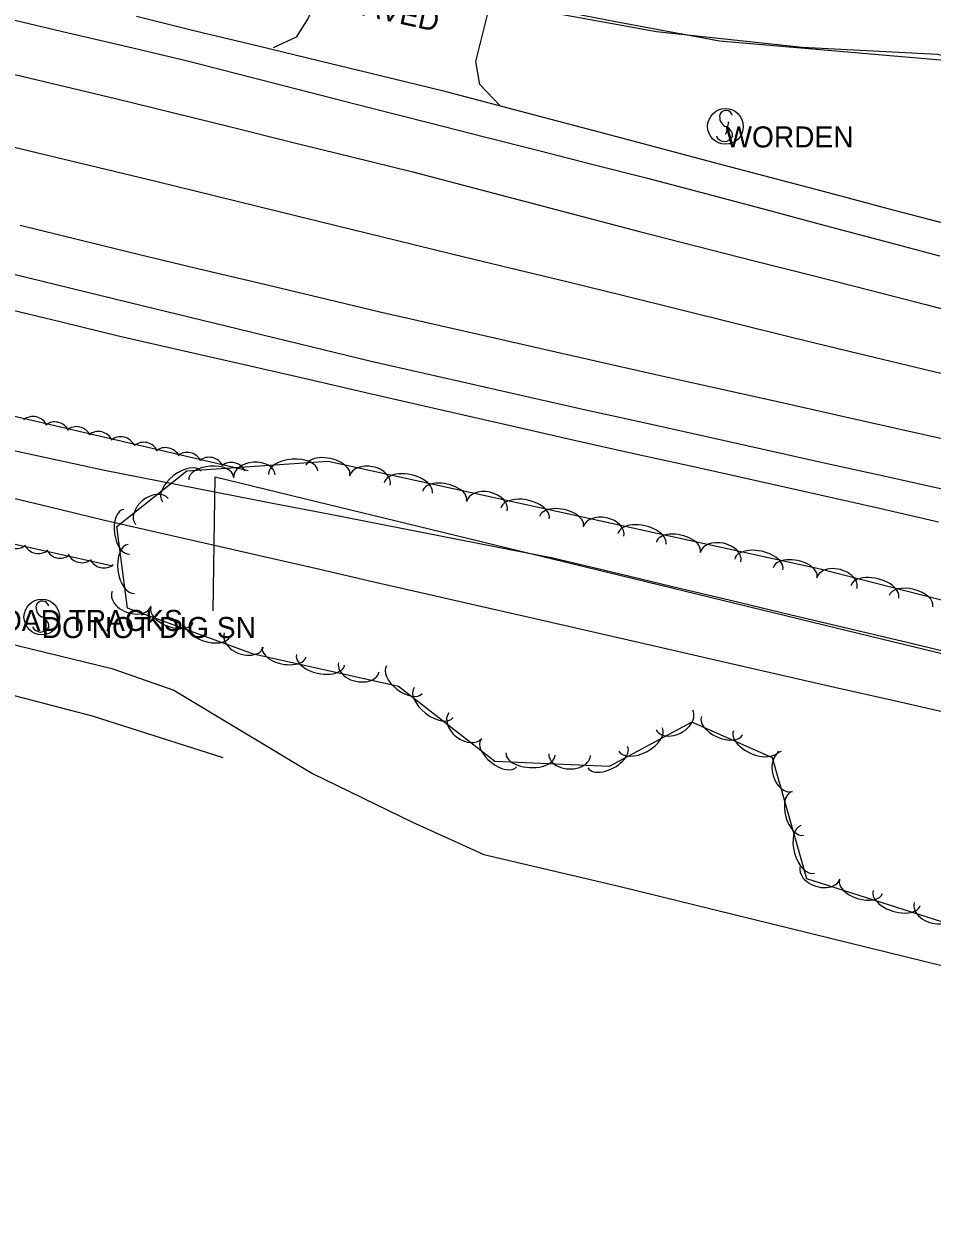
# Model space of a CAD drawing. Extents: x 1441650 to 1491889, y 345904 to 358319.
# Drawn here: x 1464392.3 to 1464608.2, y 349853 to 350135.9 of the extents above; entities that cross this region are included whole.
import ezdxf

# ---------------------------------------------------------------- set-up
doc = ezdxf.new("R2010")
doc.units = 0
for name, color, linetype in [('S_DITCHLINE', 7, 'Continuous'), ('S_EDGE_PAVEMENT', 7, 'Continuous'), ('S_MSC_PT_SYM', 7, 'Continuous'), ('S_PARKING_ANNOT', 7, 'Continuous'), ('S_PAVEMENT_CROWN', 7, 'Continuous'), ('S_SHOULDER', 7, 'Continuous'), ('S_SIGN', 7, 'Continuous'), ('S_SIGN_ANNOT', 7, 'Continuous'), ('S_STREAM', 7, 'Continuous'), ('S_SURVEY_TEXT_ANNOT', 7, 'Continuous'), ('S_TRAILS', 7, 'Continuous'), ('S_TREE', 7, 'Continuous')]:
    doc.layers.add(name, color=color, linetype=linetype)

msp = doc.modelspace()

# ---------------------------------------------------------------- linework, layer by layer
at = {"layer": 'S_DITCHLINE'}
for points in [[(1464508.29, 350141.1), (1464520.62, 350138.79), (1464532.95, 350136.48), (1464545.27, 350134.17), (1464557.6, 350131.85), (1464571.43, 350130.66), (1464585.26, 350129.46), (1464599.09, 350128.26), (1464612.92, 350127.07), (1464632.2, 350122.73), (1464651.48, 350118.39)], [(1464309.94, 350042.34), (1464322.58, 350039.3), (1464335.22, 350036.27), (1464347.87, 350033.23), (1464360.51, 350030.2), (1464373.16, 350027.16), (1464385.8, 350024.13), (1464398.45, 350021.09), (1464411.09, 350018.06), (1464423.97, 350015.11), (1464436.85, 350012.16), (1464449.72, 350009.22), (1464462.6, 350006.27), (1464475.48, 350003.33), (1464488.35, 350000.38), (1464501.23, 349997.43), (1464514.11, 349994.49), (1464528.28, 349991.25), (1464542.46, 349988.01), (1464556.64, 349984.78), (1464570.81, 349981.54), (1464584.99, 349978.3), (1464599.16, 349975.07), (1464613.34, 349971.83)], [(1464388.46, 350034.84), (1464411.45, 350029.82), (1464424.77, 350027.22), (1464438.08, 350024.62), (1464451.4, 350022.02), (1464464.72, 350019.42), (1464478.03, 350016.82), (1464491.35, 350014.22), (1464504.66, 350011.63), (1464517.98, 350009.03), (1464532.07, 350005.66), (1464546.16, 350002.3), (1464560.25, 349998.94), (1464574.34, 349995.57), (1464588.43, 349992.21), (1464602.52, 349988.85), (1464616.62, 349985.48)]]:
    msp.add_lwpolyline(points, dxfattribs=at)
at = {"layer": 'S_EDGE_PAVEMENT'}
for points in [[(1464505.58, 350116.34), (1464500.64, 350121.51), (1464499.72, 350126.94), (1464503.12, 350140.59), (1464506.52, 350154.25), (1464488.33, 350159.09), (1464470.14, 350163.93), (1464465, 350150.57), (1464459.87, 350137.21), (1464457.04, 350132.7), (1464451.57, 350130.15)], [(1464388.81, 350137.1), (1464402.83, 350133.79), (1464416.85, 350130.49), (1464430.86, 350127.18), (1464445.35, 350123.47), (1464459.84, 350119.75), (1464474.32, 350116.04), (1464488.81, 350112.33), (1464501.74, 350109.05), (1464514.67, 350105.78), (1464527.6, 350102.5), (1464540.53, 350099.23), (1464554.61, 350095.49), (1464568.68, 350091.74), (1464582.76, 350088), (1464596.84, 350084.26), (1464609.95, 350080.8)], [(1464389.54, 350076.51), (1464403.5, 350073.07), (1464417.45, 350069.64), (1464431.8, 350066.17), (1464446.16, 350062.7), (1464460.51, 350059.23), (1464474.87, 350055.77), (1464487.44, 350052.91), (1464500.01, 350050.06), (1464512.58, 350047.21), (1464525.16, 350044.35), (1464539.68, 350041.12), (1464554.19, 350037.89), (1464568.71, 350034.66), (1464583.23, 350031.43), (1464597.4, 350028.3), (1464611.56, 350025.16)]]:
    msp.add_lwpolyline(points, dxfattribs=at)
at = {"layer": 'S_MSC_PT_SYM'}
for points in [[(1464559.8, 350112.53), (1464559.8, 350112.58), (1464559.8, 350112.53), (1464559.75, 350112.53), (1464559.8, 350112.53), (1464559.8, 350112.48), (1464559.8, 350112.53), (1464559.85, 350112.53)], [(1464559.12, 350109.79), (1464559.12, 350109.84), (1464559.12, 350109.79), (1464559.07, 350109.79), (1464559.12, 350109.79), (1464559.12, 350109.74), (1464559.12, 350109.79), (1464559.17, 350109.79)]]:
    msp.add_lwpolyline(points, dxfattribs=at)
at = {"layer": 'S_PAVEMENT_CROWN'}
for points in [[(1464332.91, 350137.53), (1464346.35, 350134.33), (1464359.78, 350131.14), (1464373.22, 350127.94), (1464386.82, 350124.67), (1464400.42, 350121.39), (1464414.02, 350118.11), (1464427.62, 350114.83), (1464441.81, 350111.32), (1464456, 350107.8), (1464470.2, 350104.29), (1464484.39, 350100.77), (1464497.95, 350097.22), (1464511.51, 350093.66), (1464525.06, 350090.1), (1464538.62, 350086.55), (1464552.25, 350083.08), (1464565.88, 350079.61), (1464579.51, 350076.14), (1464593.14, 350072.67), (1464606.7, 350069.17), (1464620.25, 350065.67)], [(1464381.38, 350108.68), (1464395.57, 350105.27), (1464409.75, 350101.85), (1464423.94, 350098.44), (1464438.14, 350094.95), (1464452.34, 350091.45), (1464466.54, 350087.96), (1464480.74, 350084.47), (1464494.29, 350081.19), (1464507.83, 350077.91), (1464521.38, 350074.63), (1464534.93, 350071.35), (1464548.3, 350068.03), (1464561.68, 350064.71), (1464575.05, 350061.39), (1464588.43, 350058.07), (1464602.29, 350054.78), (1464616.15, 350051.49)], [(1464391.38, 350088.08), (1464405.56, 350084.58), (1464419.73, 350081.08), (1464433.95, 350077.7), (1464448.16, 350074.32), (1464462.38, 350070.94), (1464476.6, 350067.56), (1464489.49, 350064.62), (1464502.38, 350061.68), (1464515.26, 350058.74), (1464528.15, 350055.81), (1464542.46, 350052.6), (1464556.78, 350049.4), (1464571.09, 350046.2), (1464585.41, 350043), (1464599.56, 350039.84), (1464613.72, 350036.68)]]:
    msp.add_lwpolyline(points, dxfattribs=at)
at = {"layer": 'S_SHOULDER'}
for points in [[(1464419.04, 350137.71), (1464432.98, 350134.26), (1464447.66, 350130.71), (1464462.34, 350127.16), (1464477.03, 350123.61), (1464491.71, 350120.05), (1464504.61, 350116.64), (1464517.52, 350113.23), (1464530.42, 350109.81), (1464543.32, 350106.4), (1464557.21, 350102.73), (1464571.09, 350099.07), (1464584.98, 350095.4), (1464598.86, 350091.73), (1464612.02, 350088.32)], [(1464387.34, 350068.41), (1464401.21, 350065.06), (1464415.07, 350061.71), (1464429.69, 350058.36), (1464444.3, 350055.01), (1464458.92, 350051.66), (1464473.53, 350048.31), (1464486.02, 350045.46), (1464498.51, 350042.6), (1464511.01, 350039.74), (1464523.5, 350036.88), (1464538.02, 350033.66), (1464552.55, 350030.44), (1464567.07, 350027.22), (1464581.6, 350024), (1464595.63, 350020.78), (1464609.67, 350017.57)]]:
    msp.add_lwpolyline(points, dxfattribs=at)
at = {"layer": 'S_SIGN'}
msp.add_line((1464559.8, 350112.53), (1464559.12, 350109.79), dxfattribs=at)
for centre in [(1464559.05, 350111.52), (1464396.54, 349994.94)]:
    msp.add_circle(centre, 4.24, dxfattribs=at)
for centre, radius, start, end in [((1464560.21, 350113.77), 2.55, 167.1196, 241.9813), ((1464559.17, 350113.68), 1.62, 16.5258, 156.8957), ((1464558.35, 350109.24), 2.38, 358.6529, 73.7063), ((1464558.79, 350110.12), 2.17, 204.641, 335.359), ((1464396.66, 349997.1), 1.62, 16.5258, 156.8957), ((1464397.7, 349997.2), 2.55, 167.1196, 241.9813), ((1464396.28, 349993.54), 2.17, 204.641, 335.359), ((1464395.84, 349992.66), 2.38, 358.6529, 73.7063)]:
    msp.add_arc(centre, radius, start, end, dxfattribs=at)
at = {"layer": 'S_STREAM'}
for points in [[(1464652.11, 350117.92), (1464609.47, 350128.59), (1464577.28, 350130.28), (1464542.69, 350134.01), (1464515.53, 350138.93), (1464508.02, 350140.61)], [(1464357.27, 349984.31), (1464370.19, 349981.45), (1464408.55, 349971.42), (1464439.6, 349961.59)]]:
    msp.add_lwpolyline(points, dxfattribs=at)
at = {"layer": 'S_TRAILS'}
msp.add_lwpolyline([(1464372.49, 349992.57), (1464413.2, 349982.71), (1464427.91, 349977.56), (1464460.92, 349957.78), (1464484.66, 349946.2), (1464501.6, 349938.53), (1464533.73, 349930.97), (1464715.63, 349886.3), (1464756.24, 349875.55), (1464762.52, 349875.16), (1464763.91, 349880.94)], dxfattribs=at)
at = {"layer": 'S_TREE'}
for points in [[(1464413.45, 350007.05), (1464293.34, 350033.67), (1464294.16, 350052), (1464315.08, 350060.09), (1464445.57, 350029.79)], [(1464869.09, 349853.03), (1464785.18, 349874.29), (1464772.74, 349897.88), (1464761.08, 349908.75), (1464745.45, 349902.76), (1464730.66, 349894.32), (1464646.28, 349911.13), (1464578.37, 349932.7), (1464570.23, 349961.48), (1464551.04, 349969.96), (1464531.39, 349959.41), (1464504.26, 349960.64), (1464481.33, 349978.45), (1464446.86, 349986.09), (1464416.93, 349997.07), (1464414.38, 350016.47), (1464431.02, 350029.64), (1464464.57, 350031.94), (1464581.54, 350006.4), (1464784.13, 349954.61), (1464905.06, 349924.11)], [(1464437.31, 349996.43), (1464437.52, 350012.34), (1464437.74, 350028.24), (1464461.86, 350022.38), (1464485.98, 350016.52), (1464510.11, 350010.66), (1464534.23, 350004.8), (1464558.35, 349998.95), (1464582.47, 349993.09), (1464606.6, 349987.23), (1464630.72, 349981.37)], [(1464437.31, 349996.43), (1464437.52, 350012.34), (1464437.74, 350028.24), (1464461.86, 350022.38), (1464485.98, 350016.52), (1464510.11, 350010.66), (1464534.23, 350004.8), (1464558.35, 349998.95), (1464582.47, 349993.09), (1464606.6, 349987.23), (1464630.72, 349981.37)]]:
    msp.add_lwpolyline(points, dxfattribs=at)
for centre, major_axis, ratio, start_param, end_param in [((1464394.44, 350038.93), (-3.5, 1), 0.999969, 3.877086, 5.650286), ((1464399.62, 350037.66), (-3.5, 1), 0.999969, 3.877086, 5.650286), ((1464404.78, 350036.53), (-3.5, 1), 0.999969, 3.877086, 5.650286), ((1464409.96, 350035.37), (-3.5, 1), 0.999969, 3.877086, 5.650286), ((1464415.26, 350034.13), (-3.5, 1), 0.999969, 3.877086, 5.650286), ((1464420.75, 350032.82), (-3.5, 1), 0.999969, 3.877086, 5.650286), ((1464425.93, 350031.55), (-3.5, 1), 0.999969, 3.877086, 5.650286), ((1464431.09, 350030.42), (-3.5, 1), 0.999969, 3.877086, 5.650286), ((1464436.27, 350029.26), (-3.5, 1), 0.999969, 3.877086, 5.650286), ((1464447.08, 350028.35), (-4.94, -0.34), 0.685297, 3.141593, 6.283185), ((1464456.29, 350029.24), (-5.85, -0.4), 0.550069, 3.141593, 6.283185), ((1464464.54, 350029.77), (-5.22, 1.14), 0.540686, 3.141593, 6.283186), ((1464429.8, 350025.96), (-4.6, -3.64), 0.550076, 3.141593, 6.283185), ((1464436.78, 350027.91), (-5.33, -0.37), 0.540688, 3.141593, 6.283185), ((1464441.57, 350028.02), (-3.5, 1), 0.999969, 3.877086, 5.650286), ((1464474.54, 350027.32), (-4.84, 1.06), 0.685294, 3.141594, 6.283186), ((1464483.65, 350025.6), (-5.73, 1.25), 0.550066, 3.141593, 6.283186), ((1464492.31, 350023.71), (-5.22, 1.14), 0.540686, 3.141593, 6.283186), ((1464422.7, 350020.01), (-3.89, -3.08), 0.685307, 3.141593, 6.283185), ((1464502.32, 350021.26), (-4.84, 1.06), 0.685294, 3.141594, 6.283186), ((1464511.42, 350019.54), (-5.73, 1.25), 0.550066, 3.141593, 6.283186), ((1464520.08, 350017.65), (-5.22, 1.14), 0.540686, 3.141593, 6.283186), ((1464416.69, 350015.18), (0.7, -5.3), 0.540696, 3.141593, 6.283185), ((1464530.09, 350015.19), (-4.84, 1.06), 0.685294, 3.141594, 6.283186), ((1464539.19, 350013.47), (-5.73, 1.25), 0.550066, 3.141593, 6.283186), ((1464547.86, 350011.58), (-5.22, 1.14), 0.540686, 3.141593, 6.283186), ((1464390.4, 350014.85), (3.53, 0.9), 0.999962, 3.359383, 5.132584), ((1464417.85, 350006.38), (0.76, -5.82), 0.550076, 3.141593, 6.283185), ((1464557.86, 350009.13), (-4.84, 1.06), 0.685294, 3.141594, 6.283186), ((1464395.72, 350013.67), (3.53, 0.9), 0.999962, 3.359383, 5.132584), ((1464400.9, 350012.56), (3.53, 0.9), 0.999962, 3.359383, 5.132584), ((1464406.08, 350011.49), (3.53, 0.9), 0.999962, 3.359383, 5.132584), ((1464566.97, 350007.41), (-5.73, 1.25), 0.550066, 3.141593, 6.283186), ((1464411.27, 350010.26), (3.53, 0.9), 0.999962, 3.359383, 5.132584), ((1464575.63, 350005.52), (-5.22, 1.14), 0.540686, 3.141593, 6.283186), ((1464585.52, 350002.92), (-4.8, 1.23), 0.685298, 3.141623, 6.283216), ((1464594.55, 350000.88), (-5.69, 1.45), 0.550069, 3.141611, 6.283204), ((1464417.88, 349999.26), (4.65, -1.71), 0.685307, 3.14165, 6.283243), ((1464603.14, 349998.69), (-5.18, 1.32), 0.540689, 3.141611, 6.283203), ((1464427.47, 349995.46), (5.02, -1.84), 0.540696, 3.141627, 6.283219), ((1464435.79, 349992.41), (5.51, -2.02), 0.550077, 3.141628, 6.28322), ((1464444.57, 349989.46), (4.65, -1.71), 0.685307, 3.14165, 6.283243), ((1464454.14, 349986.64), (5.22, -1.16), 0.54069, 3.141612, 6.283205), ((1464462.8, 349984.73), (5.73, -1.27), 0.55007, 3.141613, 6.283206), ((1464471.9, 349982.98), (4.84, -1.07), 0.685299, 3.141626, 6.283219), ((1464482.72, 349980.06), (4.22, -3.28), 0.540687, 3.141593, 6.283185), ((1464489.72, 349974.62), (4.63, -3.6), 0.550067, 3.141593, 6.283185), ((1464546.92, 349970.45), (4.37, 2.34), 0.685348, 3.141527, 6.28312), ((1464497.19, 349969.14), (3.91, -3.04), 0.685295, 3.141593, 6.283185), ((1464558.21, 349969.11), (4.89, -2.16), 0.540687, 3.141581, 6.283173), ((1464538.88, 349965.84), (5.17, 2.78), 0.55011, 3.141553, 6.283145), ((1464566.32, 349965.52), (5.37, -2.37), 0.550067, 3.14158, 6.283173), ((1464505.17, 349962.62), (4.22, -3.28), 0.540687, 3.141593, 6.283185), ((1464531.07, 349961.64), (4.71, 2.53), 0.540729, 3.141554, 6.283147), ((1464512.72, 349962.38), (5.86, -0.27), 0.550073, 3.14157, 6.283163), ((1464521.98, 349962.22), (4.95, -0.22), 0.685302, 3.141556, 6.283149), ((1464573.62, 349958.24), (1.35, -4.77), 0.685304, 3.141593, 6.283185), ((1464576.18, 349948.25), (1.45, -5.14), 0.540694, 3.141593, 6.283185), ((1464578.59, 349939.72), (1.6, -5.65), 0.550074, 3.141593, 6.283185), ((1464581.54, 349934.2), (4.72, -1.5), 0.685299, 3.141628, 6.283221), ((1464591.28, 349930.83), (5.1, -1.62), 0.54069, 3.141614, 6.283206), ((1464599.73, 349928.14), (5.59, -1.78), 0.55007, 3.141614, 6.283207), ((1464608.63, 349925.59), (4.72, -1.5), 0.685299, 3.141628, 6.283221)]:
    msp.add_ellipse(centre, major_axis=major_axis, ratio=ratio, start_param=start_param, end_param=end_param, dxfattribs=at)

# ---------------------------------------------------------------- texts
at = {"layer": 'S_PARKING_ANNOT'}
msp.add_text('PAVED', height=5, rotation=347.506, dxfattribs=at).set_placement((1464468.23, 350138.89))
at = {"layer": 'S_SIGN_ANNOT'}
for s, p in [('WORDEN', (1464559.05, 350106.52)), ('DO NOT DIG SN', (1464396.54, 349989.94))]:
    msp.add_text(s, height=5, dxfattribs=at).set_placement(p)
at = {"layer": 'S_SURVEY_TEXT_ANNOT'}
msp.add_text('TO RAILROAD TRACKS', height=5, dxfattribs=at).set_placement((1464355.74, 349991.62))

doc.saveas('drawing.dxf')
